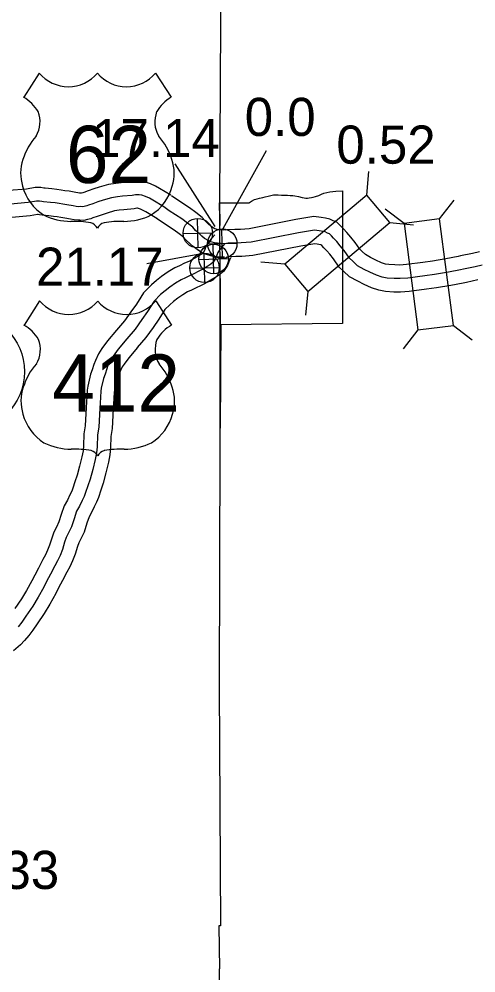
# Model space of a CAD drawing. Extents: x -83719 to 153526, y -11835 to 11446.
# Drawn here: x 11007.4 to 11176, y -148.8 to 203.4 of the extents above; entities that cross this region are included whole.
import ezdxf

# ---------------------------------------------------------------- set-up
doc = ezdxf.new("R2010")
doc.units = 0
for name, color, linetype in [('Level 13', 7, 'Continuous'), ('Level 15', 7, 'Continuous'), ('Level 2', 7, 'Continuous'), ('Level 20', 7, 'Continuous'), ('Level 22', 7, 'Continuous'), ('Level 25', 7, 'Continuous'), ('Level 26', 7, 'Continuous'), ('Level 27', 7, 'Continuous'), ('Level 58', 7, 'Continuous'), ('Level 59', 7, 'Continuous'), ('Level 6', 7, 'Continuous')]:
    doc.layers.add(name, color=color, linetype=linetype)

msp = doc.modelspace()

# ---------------------------------------------------------------- linework, layer by layer
at = {"layer": 'Level 13'}
msp.add_lwpolyline([(11081.58, 52.32), (11081.68, 90.33), (11081.6, 105.09), (11081.47, 129.85), (11081.43, 135.31), (11081.39, 135.47)], dxfattribs=at)
at = {"layer": 'Level 15'}
for points in [[(11063.46, 138.28), (11059.27, 140.81), (11057.77, 141.67), (11055.91, 142.49), (11054.03, 143.13), (11052.24, 143.47), (11050.03, 143.52), (11048.44, 143.23), (11045.08, 142.9), (11043.13, 142.7), (11040.38, 142.29), (11037.02, 141.25), (11034.96, 140.62), (11032.97, 139.9), (11031.34, 139.34), (11030.96, 139.2), (11030.46, 139.08), (11030.15, 139.11), (11029.68, 139.09), (11029.14, 139.14), (11028.3, 139.3), (11025.86, 139.76), (11024.33, 139.95), (11023, 140.2), (11021.35, 140.41), (11019.51, 140.63), (11017, 140.89), (11016.56, 140.94), (11015.4, 141.17), (11013.41, 141.17), (11010.16, 140.61), (11003.67, 140.01)], [(11083.59, 125.43), (11082.11, 125.48), (11081.1, 125.56), (11080.9, 125.58), (11079.8, 125.89), (11079.67, 125.95), (11078.71, 126.52), (11078.11, 126.98), (11077.39, 127.66), (11076.09, 128.88), (11074.94, 130.12), (11072.68, 131.99), (11070.31, 133.7), (11065.65, 136.75), (11063.73, 138.1)], [(11083.59, 125.43), (11082.11, 125.48), (11081.1, 125.56), (11080.9, 125.58), (11079.8, 125.89), (11079.67, 125.95), (11078.71, 126.52), (11078.11, 126.98), (11077.39, 127.66), (11076.09, 128.88), (11074.94, 130.12), (11072.68, 131.99), (11070.31, 133.7), (11065.65, 136.75), (11064.75, 137.38)], [(11058.27, 129.72), (11054.2, 132.19), (11053.27, 132.73), (11052.28, 133.16), (11051.46, 133.44), (11051.17, 133.49), (11050.84, 133.5), (11049.84, 133.31), (11046.08, 132.95), (11044.38, 132.77), (11042.61, 132.51), (11039.96, 131.69), (11038.12, 131.13), (11036.28, 130.46), (11034.68, 129.92), (11033.87, 129.62), (11032.68, 129.33), (11031.34, 128.97), (11029.89, 129.1), (11029.36, 129.08), (11027.76, 129.23), (11026.45, 129.47), (11024.33, 129.87), (11022.78, 130.06), (11021.42, 130.32), (11020.12, 130.49), (11018.41, 130.69), (11015.9, 130.95), (11015, 131.06), (11014.42, 131.17), (11014.27, 131.17), (11011.48, 130.68), (11004.73, 130.07)], [(11177.41, 117.38), (11174.74, 116.84), (11170.4, 115.9), (11169.46, 115.73), (11164.98, 114.86), (11159.97, 113.97), (11156.48, 113.52), (11150.37, 112.72), (11147.95, 112.55), (11146.08, 112.57), (11143.84, 112.72), (11142.69, 112.92), (11141.21, 113.41), (11139.11, 114.37), (11137.13, 115.37), (11135.3, 116.38), (11134.03, 117.56), (11133.2, 118.35), (11131.44, 120.86), (11129.86, 122.85), (11128.4, 124.58), (11127.13, 125.87), (11126.34, 126.72), (11124.72, 128.38), (11123.33, 128.88), (11122.11, 129.52), (11120.56, 129.82), (11118.88, 130.15), (11116.26, 130.43), (11109.62, 129.36), (11092.39, 125.95), (11089.18, 125.71), (11087.11, 125.66), (11084.24, 125.57), (11082.83, 125.4)], [(11083.26, 115.44), (11081.54, 115.49), (11080.27, 115.59), (11079.07, 115.7), (11076.56, 116.42), (11075.22, 116.96), (11073.1, 118.23), (11071.62, 119.35), (11070.53, 120.39), (11069, 121.82), (11068.06, 122.83), (11066.56, 124.07), (11064.64, 125.46), (11060.04, 128.47), (11058, 129.9)], [(11074.81, 117.2), (11073.1, 118.23), (11071.62, 119.35), (11070.53, 120.39), (11069, 121.82), (11068.06, 122.83), (11066.56, 124.07), (11064.64, 125.46), (11060.04, 128.47), (11058, 129.9)], [(11079.63, 123.69), (11077.6, 121.33), (11076.31, 119.44), (11075.8, 117.96), (11075.39, 117.03), (11075.32, 116.91), (11075.31, 116.91), (11074.33, 116.28), (11073.17, 115.54), (11071.2, 114.49), (11070.02, 113.87), (11068.5, 113.2), (11066.67, 112.29), (11064.94, 111.48), (11062.39, 110), (11060.03, 108.31), (11058.18, 106.87), (11056.24, 105.24), (11053.39, 102.34), (11050.7, 98.11), (11048.7, 95.29), (11046.33, 91.94), (11043.43, 88.55)], [(11176.79, 107.05), (11172.53, 106.12), (11171.31, 105.9), (11166.8, 105.02), (11161.48, 104.08), (11157.77, 103.61), (11151.36, 102.77), (11148.25, 102.55), (11145.72, 102.57), (11142.62, 102.78), (11140.23, 103.21), (11137.56, 104.09), (11134.78, 105.36), (11132.46, 106.53), (11129.4, 108.21), (11127.17, 110.28), (11125.58, 111.8), (11123.43, 114.87), (11122.11, 116.52), (11121.01, 117.84), (11119.92, 118.94), (11119.13, 119.79), (11118.77, 119.98), (11118.65, 120), (11117.39, 120.25), (11116.53, 120.34), (11111.39, 119.51), (11093.73, 116.02), (11089.67, 115.72), (11087.4, 115.67), (11085.01, 115.59), (11084.02, 115.47)], [(11074.86, 116.61), (11074.33, 116.28), (11073.17, 115.54), (11071.2, 114.49), (11070.02, 113.87), (11068.5, 113.2), (11066.67, 112.29), (11064.94, 111.48), (11062.39, 110), (11060.03, 108.31), (11058.18, 106.87), (11056.24, 105.24), (11053.39, 102.34), (11051.35, 99.12)], [(11085.61, 115.3), (11085.55, 115.23), (11085.32, 114.91), (11085.12, 114.31), (11084.29, 112.42), (11082.91, 110.13), (11081.06, 108.71), (11079.72, 107.85), (11078.22, 106.9), (11075.88, 105.65), (11074.34, 104.84), (11072.74, 104.14), (11071.04, 103.29), (11069.59, 102.61), (11067.82, 101.58), (11066.01, 100.29), (11064.47, 99.1), (11063.04, 97.89), (11062.76, 97.61)], [(11081.32, 108.91), (11081.06, 108.71), (11079.72, 107.85), (11078.22, 106.9), (11075.88, 105.65), (11074.34, 104.84), (11072.74, 104.14), (11071.04, 103.29), (11069.59, 102.61), (11067.82, 101.58), (11066.01, 100.29), (11064.47, 99.1), (11063.04, 97.89), (11061.26, 96.09), (11059.01, 92.53), (11056.86, 89.5), (11054.22, 85.79), (11051.04, 82.06)], [(11043.38, 88.48), (11040.1, 84.5), (11038, 81.78), (11036.67, 79.72), (11035.58, 77.32), (11035.05, 75.81), (11034.44, 73.86), (11033.76, 72.19), (11032.74, 67.87), (11032.6, 66.38), (11032.3, 61.85), (11032.19, 59.96), (11031.85, 53.19), (11031.37, 50.24), (11031.2, 45.73), (11031.01, 43.94), (11030.61, 41.76), (11029.77, 38.28), (11028.84, 34.9), (11028.05, 32.49), (11027.27, 30.15), (11026.84, 29.03), (11026.18, 27.72), (11025.25, 25.78), (11024.07, 23.64), (11022.96, 20.38), (11022.09, 17.69), (11021.17, 15.82), (11020.23, 13.86), (11019.45, 11.66), (11018.69, 9.12), (11017.96, 7.25), (11017.19, 5.57), (11016.23, 3.83), (11014.61, 0.68), (11013.17, -2.02), (11012.11, -4.04), (11010.17, -7.59), (11008.27, -10.68), (11005.81, -14.28)], [(11051.1, 82.13), (11047.92, 78.27), (11046.17, 75.99), (11045.47, 74.91), (11044.87, 73.59), (11044.54, 72.67), (11043.87, 70.5), (11043.31, 69.13), (11042.63, 66.24), (11042.57, 65.59), (11042.28, 61.22), (11042.17, 59.42), (11041.81, 52.14), (11041.34, 49.25), (11041.18, 45), (11040.91, 42.49), (11040.39, 39.7), (11039.46, 35.78), (11038.41, 32.02), (11037.55, 29.36), (11036.69, 26.77), (11036, 24.98), (11035.16, 23.31), (11034.14, 21.18), (11033.25, 19.57), (11032.45, 17.24), (11031.38, 13.92), (11030.16, 11.45), (11029.48, 10.02), (11028.96, 8.56), (11028.15, 5.85), (11027.16, 3.32), (11026.12, 1.06), (11025.06, -0.87), (11023.47, -3.96), (11022.01, -6.7), (11020.92, -8.76), (11018.82, -12.61), (11016.66, -16.13), (11014.08, -19.9), (11012.46, -22.3), (11011.05, -24.19), (11009.45, -26.09), (11007.99, -27.65), (11005.4, -29.9)]]:
    msp.add_lwpolyline(points, dxfattribs=at)
at = {"layer": 'Level 2'}
for points in [[(11079.57, 611.56), (11080.69, 578.9), (11082.06, 491.54), (11082.5, 404.93), (11082.66, 312.38), (11081.87, 224.16), (11081.43, 135.31), (11081.45, 132.9), (11081.47, 129.85)], [(11079.57, 611.56), (11080.69, 578.9), (11082.06, 491.54), (11082.5, 404.93), (11082.66, 312.38), (11081.87, 224.16), (11081.43, 135.31), (11081.45, 132.9), (11081.48, 127.16)], [(11081.59, 107.59), (11081.68, 90.33), (11081.56, 45.79), (11081.31, -42.96), (11081.77, -131.4), (11081.2, -131.44), (11081.37, -147.33)], [(11081.6, 105.09), (11081.68, 90.33), (11081.56, 45.79), (11081.31, -42.96), (11081.77, -131.4), (11081.2, -131.44), (11081.37, -147.33)], [(11083.59, -926.79), (11081.65, -839.74), (11082.77, -752.19), (11083.23, -665.23), (11084.34, -576.28), (11082.43, -487.96), (11080.39, -399.68), (11080.14, -311.23), (11081.15, -220.57), (11081.37, -147.33)], [(11083.59, -926.79), (11081.65, -839.74), (11082.77, -752.19), (11083.23, -665.23), (11084.34, -576.28), (11082.43, -487.96), (11080.39, -399.68), (11080.14, -311.23), (11081.15, -220.57), (11081.37, -147.33)]]:
    msp.add_lwpolyline(points, dxfattribs=at)
at = {"layer": 'Level 20'}
for p, q in [((11135.8, 138.32), (11136.56, 147.09)), ((11135.8, 138.32), (11105.47, 112.86)), ((11144.28, 128.21), (11135.8, 138.32)), ((11162.65, 129.55), (11168.02, 136.52)), ((11149.55, 127.86), (11142.59, 133.23)), ((11113.95, 102.75), (11144.28, 128.21)), ((11144.28, 128.21), (11153.05, 127.44)), ((11162.65, 129.55), (11149.55, 127.86)), ((11149.55, 127.86), (11154.62, 88.58)), ((11167.71, 90.27), (11162.65, 129.55)), ((11105.47, 112.86), (11096.7, 113.62)), ((11105.47, 112.86), (11113.95, 102.75)), ((11113.95, 102.75), (11113.19, 93.98)), ((11154.62, 88.58), (11149.25, 81.62)), ((11154.62, 88.58), (11167.71, 90.27)), ((11167.71, 90.27), (11174.68, 84.9))]:
    msp.add_line(p, q, dxfattribs=at)
at = {"layer": 'Level 22'}
for p, q in [((11014.88, 183.39), (11009.11, 174.47)), ((11057.77, 183.39), (11063.54, 174.47)), ((11015, 99.29), (11009.23, 90.37)), ((11057.89, 99.29), (11063.66, 90.37))]:
    msp.add_line(p, q, dxfattribs=at)
for centre, radius, start, end in [((11025.62, 192.43), 14.04, 220.075, 319.6701), ((11047.03, 192.43), 14.04, 220.3299, 319.925), ((11001.57, 161.52), 14.99, 30.7809, 59.9883), ((11071.08, 161.52), 14.99, 120.0117, 149.2191), ((11004.87, 165.47), 10.28, 328.8105, 21.2108), ((11067.78, 165.47), 10.28, 158.7892, 211.1895), ((11031.74, 144.41), 23.97, 138.9565, 162.6913), ((11040.91, 144.41), 23.97, 17.3087, 41.0435), ((11023.82, 146.37), 15.84, 160.9576, 197.3819), ((11048.83, 146.37), 15.84, 342.6181, 19.0424), ((11026.4, 146.42), 18.33, 195.1074, 237.1312), ((11046.25, 146.42), 18.33, 302.8688, 344.8926), ((11026.74, 152.19), 23.53, 244.0771, 269.5779), ((11045.91, 152.19), 23.53, 270.4221, 295.9229), ((11027.29, 85.55), 43.11, 81.1942, 90.9539), ((11032.68, 124.21), 4.13, 28.0342, 72.9864), ((11039.97, 124.21), 4.13, 107.0136, 151.9658), ((11045.36, 85.55), 43.11, 89.0461, 98.8058), ((11025.74, 108.33), 14.04, 220.075, 319.6701), ((11047.15, 108.33), 14.04, 220.3299, 319.925), ((11001.69, 77.41), 14.99, 30.7809, 59.9883), ((11071.2, 77.41), 14.99, 120.0117, 149.2191), ((11004.99, 81.37), 10.28, 328.8105, 21.2108), ((11067.9, 81.37), 10.28, 158.7892, 211.1895), ((11031.86, 60.3), 23.97, 138.9565, 162.6913), ((11041.03, 60.3), 23.97, 17.3087, 41.0435), ((11023.94, 62.27), 15.84, 160.9576, 197.3819), ((11048.95, 62.27), 15.84, 342.6181, 19.0424), ((11026.52, 62.31), 18.33, 195.1074, 237.1312), ((11046.37, 62.31), 18.33, 302.8688, 344.8926), ((11026.86, 68.09), 23.53, 244.0771, 269.5779), ((11046.03, 68.09), 23.53, 270.4221, 295.9229), ((11027.41, 1.45), 43.11, 81.1942, 90.9539), ((11032.8, 40.1), 4.13, 28.0342, 72.9864), ((11040.09, 40.1), 4.13, 107.0136, 151.9658), ((11045.48, 1.45), 43.11, 89.0461, 98.8058)]:
    msp.add_arc(centre, radius, start, end, dxfattribs=at)
at = {"layer": 'Level 25'}
for p, q in [((11098.57, 154.76), (11082.6, 125.85)), ((11064.89, 149.9), (11079.61, 126.82)), ((11054.53, 113.11), (11074.76, 116.79))]:
    msp.add_line(p, q, dxfattribs=at)
at = {"layer": 'Level 26'}
for p, q in [((11073.51, 118.88), (11073.26, 129.73)), ((11067.96, 124.18), (11078.81, 124.43)), ((11082.54, 115.02), (11082.29, 125.87)), ((11076.99, 120.32), (11087.84, 120.57)), ((11079.36, 109.35), (11079.11, 120.19)), ((11076, 106.07), (11075.75, 116.92)), ((11073.82, 114.64), (11084.66, 114.9)), ((11070.45, 111.37), (11081.29, 111.62))]:
    msp.add_line(p, q, dxfattribs=at)
for centre in [(11073.39, 124.3), (11082.42, 120.44), (11079.24, 114.77), (11075.87, 111.5)]:
    msp.add_circle(centre, 5.43, dxfattribs=at)
at = {"layer": 'Level 27'}
msp.add_circle((10987.39, 73.17), 22, dxfattribs=at)
at = {"layer": 'Level 59'}
for points in [[(11060.86, 134), (11056.74, 136.5), (11055.52, 137.2), (11054.09, 137.82), (11052.75, 138.28), (11051.71, 138.48), (11050.44, 138.51), (11049.14, 138.27), (11045.58, 137.93), (11043.75, 137.74), (11041.5, 137.4), (11038.49, 136.47), (11036.54, 135.87), (11034.62, 135.18), (11033.01, 134.63), (11032.41, 134.41), (11031.45, 134.18), (11030.89, 134.03), (11030.02, 134.1), (11029.52, 134.09), (11028.45, 134.19), (11027.38, 134.39), (11025.09, 134.82), (11023.55, 135), (11022.21, 135.26), (11020.74, 135.45), (11018.96, 135.66), (11016.45, 135.92), (11015.78, 136), (11014.91, 136.17), (11013.84, 136.17), (11010.82, 135.64), (11004.2, 135.04)], [(11083.42, 120.43), (11081.82, 120.49), (11080.69, 120.58), (11079.99, 120.64), (11078.18, 121.16), (11077.45, 121.45), (11075.9, 122.37), (11074.86, 123.17), (11073.96, 124.03), (11072.54, 125.35), (11071.5, 126.48), (11069.62, 128.03), (11067.47, 129.58), (11062.84, 132.61), (11060.86, 134)], [(11178.41, 112.48), (11175.77, 111.94), (11171.46, 111.01), (11170.38, 110.81), (11165.89, 109.94), (11160.73, 109.03), (11157.13, 108.56), (11150.87, 107.74), (11148.1, 107.55), (11145.9, 107.57), (11143.23, 107.75), (11141.46, 108.06), (11139.39, 108.75), (11136.94, 109.86), (11134.8, 110.95), (11132.35, 112.3), (11130.6, 113.92), (11129.39, 115.08), (11127.44, 117.86), (11125.99, 119.69), (11124.71, 121.21), (11123.53, 122.41), (11122.72, 123.27), (11121.95, 124.06), (11121.31, 124.29), (11120.44, 124.75), (11119.6, 124.91), (11118.13, 125.2), (11116.4, 125.38), (11110.5, 124.43), (11093.06, 120.98), (11089.42, 120.72), (11087.26, 120.67), (11084.62, 120.58), (11083.42, 120.43)], [(11083.42, 120.48), (11081.57, 118.32), (11080.82, 117.22), (11080.46, 116.18), (11079.84, 114.77), (11079.11, 113.56), (11078.19, 112.85), (11077.03, 112.11), (11075.7, 111.26), (11073.54, 110.11), (11072.18, 109.4), (11070.62, 108.72), (11068.86, 107.83), (11067.26, 107.09), (11065.11, 105.83), (11063.02, 104.35), (11061.33, 103.03), (11059.64, 101.61), (11057.32, 99.26), (11054.86, 95.36), (11052.78, 92.44), (11050.28, 88.91), (11047.24, 85.35)], [(11083.42, 120.43), (11081.57, 118.28), (11081.46, 118.11)], [(11083.42, 120.43), (11081.93, 120.48)], [(11047.24, 85.35), (11044.01, 81.43), (11042.08, 78.93), (11041.07, 77.36), (11040.22, 75.5), (11039.79, 74.28), (11039.16, 72.22), (11038.54, 70.7), (11037.68, 67.1), (11037.58, 66.03), (11037.29, 61.58), (11037.18, 59.73), (11036.83, 52.71), (11036.35, 49.79), (11036.19, 45.41), (11035.96, 43.26), (11035.5, 40.77), (11034.61, 37.07), (11033.62, 33.5), (11032.8, 30.97), (11031.98, 28.5), (11031.42, 27.05), (11030.67, 25.56), (11029.7, 23.52), (11028.66, 21.65), (11027.71, 18.85), (11026.73, 15.85), (11025.67, 13.68), (11024.85, 11.98), (11024.21, 10.16), (11023.42, 7.53), (11022.56, 5.33), (11021.65, 3.36), (11020.64, 1.53), (11019.04, -1.6), (11017.59, -4.31), (11016.52, -6.35), (11014.5, -10.06), (11012.46, -13.36), (11009.94, -17.05), (11008.38, -19.37), (11007.13, -21.04)]]:
    msp.add_lwpolyline(points, dxfattribs=at)
at = {"layer": 'Level 6'}
for points in [[(11092.39, 135.55), (11092.52, 135.68), (11093.15, 136.14), (11094.37, 136.73), (11095.35, 137.01), (11096.16, 137.24), (11097.43, 137.51), (11098.22, 137.68), (11099.32, 137.98), (11100.4, 138.27), (11101.3, 138.42), (11103.11, 138.46), (11104.31, 138.39), (11105.33, 138.35), (11106.52, 138.32), (11107.47, 138.26), (11108.47, 138.17), (11109.21, 138.05), (11110.51, 137.84), (11111.95, 137.52), (11112.6, 137.38), (11113.3, 137.29), (11113.85, 137.27), (11114.49, 137.31), (11115.35, 137.43), (11115.95, 137.54), (11116.85, 137.8), (11118.04, 138.27), (11118.54, 138.48), (11119.1, 138.76), (11119.94, 139.06), (11121.02, 139.33), (11122.14, 139.51), (11123.17, 139.65), (11124.38, 139.79), (11126.8, 139.98), (11126.74, 90.9), (11081.87, 90.41)], [(11081.39, 135.47), (11081.75, 135.47)], [(11081.75, 135.47), (11092.39, 135.55)], [(11081.87, 90.41), (11081.58, 52.32)]]:
    msp.add_lwpolyline(points, dxfattribs=at)

# ---------------------------------------------------------------- texts
at = {"layer": 'Level 22'}
for s, p in [('62', (11024.72, 142.84)), ('412', (11019.66, 58.42))]:
    msp.add_text(s, height=21.12, dxfattribs=at).set_placement(p)
at = {"layer": 'Level 25'}
for s, p in [('0.0', (11090.71, 160.2)), ('17.14', (11034.39, 152.37)), ('21.17', (11013.66, 104.89))]:
    msp.add_text(s, height=14.08, dxfattribs=at).set_placement(p)
at = {"layer": 'Level 58'}
for s, p in [('0.52', (11124.54, 149.97)), ('18.33', (10975.1, -117.83))]:
    msp.add_text(s, height=14.08, dxfattribs=at).set_placement(p)

doc.saveas('drawing.dxf')
